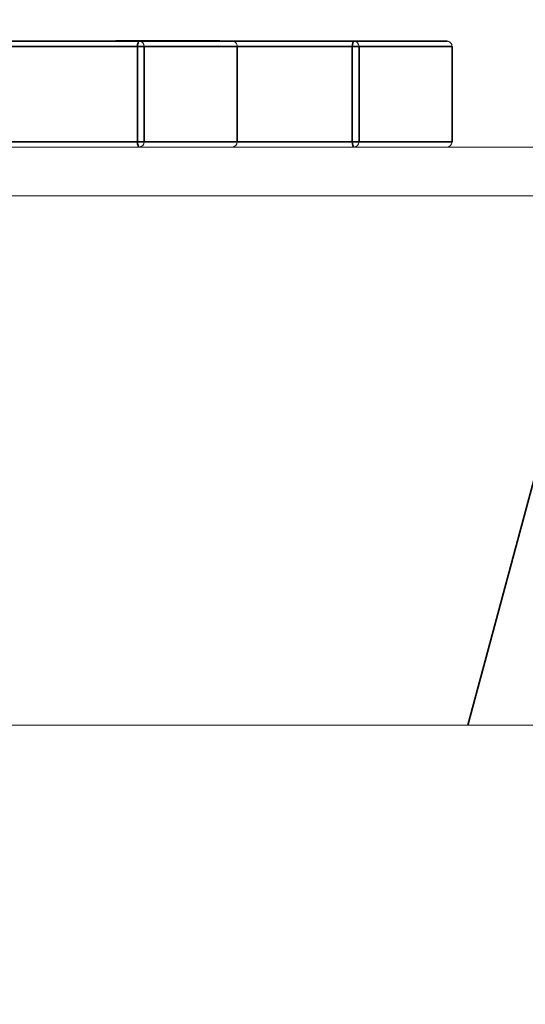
# Model space of a CAD drawing. Header units: millimetres. Extents: x 4 to 1188, y 1 to 840.
# Tile 258 of 299: x 896.538 to 896.742, y 493.615 to 494.014. Entities that reach past the tile are written whole.
import ezdxf

# ---------------------------------------------------------------- set-up
doc = ezdxf.new("R2010")
doc.units = ezdxf.units.MM
doc.layers.add('1', color=7, linetype='Continuous')
doc.styles.add('Arial Unicode MS', font='Arial Unicode MS')
doc.dimstyles.get("Standard").update_dxf_attribs({"dimtxt": 0.18, "dimasz": 0.18, "dimexe": 0.18, "dimexo": 0.0625, "dimgap": 0.09, "dimtad": 0, "dimtih": 1, "dimtoh": 1, "dimdec": 4, "dimzin": 0, "dimdsep": 46, "dimtxsty": 'Standard', "dimcen": 0.09, "dimadec": 0, "dimazin": 0, "dimtfac": 1, "dimtdec": 4, "dimtofl": 0, "dimtmove": 0, "dimatfit": 3, "dimfxl": 0, "dimtolj": 1, "dimtzin": 0, "dimarcsym": 0})

# ---------------------------------------------------------------- blocks, each defined once
blk = doc.blocks.new('_U18')
at = {"layer": '1', "color": 18, "lineweight": 35}
for p, q in [((919.36728, 499.38189), (938.16565, 499.38189)), ((936.16565, 499.38189), (936.16565, 485.8009)), ((891.02824, 485.8009), (938.16565, 485.8009))]:
    blk.add_line(p, q, dxfattribs=at)
at = {"layer": '1', "color": 18, "lineweight": 70}
for points in [[(936.16565, 499.38189), (936.94158, 495.88189), (935.38972, 495.88189)], [(936.16565, 485.8009), (935.38972, 489.3009), (936.94158, 489.30091)]]:
    blk.add_solid(points, dxfattribs=at)
at = {"layer": '1', "color": 18, "linetype": 'Continuous', "lineweight": 13, "insert": (935.71277, 490.54557), "char_height": 3, "attachment_point": 7, "rotation": 90, "line_spacing_factor": 1.047437, "style": 'Arial Unicode MS'}
blk.add_mtext('\\fArial Unicode MS|b0|i0;\\W1.0000;95', dxfattribs=at)

msp = doc.modelspace()

# ---------------------------------------------------------------- hatches: boundary and pattern name
at = {"layer": '1', "linetype": 'Continuous', "lineweight": 35}
h = msp.add_hatch(dxfattribs=at)
h.set_pattern_fill('ANSI31', color=154, scale=1.55, angle=-2.13e-14, style=0)
h.paths.add_polyline_path([(901.44632, 494.79975), (903.36338, 494.79975), (903.36338, 493.94261), (903.78107, 493.94261), (903.78107, 493.72832), (895.81012, 493.72832), (895.81012, 493.46118), (895.09608, 493.46118), (895.09608, 493.72832), (894.90922, 493.72832), (894.90922, 493.94261), (901.44632, 493.94261)], flags=0)
h = msp.add_hatch(dxfattribs=at)
h.set_pattern_fill('ANSI31', color=154, scale=1.55, angle=29.9848, style=0)
h.paths.add_polyline_path([(905.19477, 493.72832), (905.19477, 493.96236), (905.8695, 493.96236), (905.8695, 493.72832)], flags=0)
h.paths.add_polyline_path([(894.90922, 493.72832), (894.90922, 493.96236), (902.87474, 493.96236), (902.87474, 493.72832)], flags=0)
h.paths.add_polyline_path([(903.01448, 493.72832), (903.01448, 493.96236), (904.7935, 493.96236), (904.7935, 493.72832)], flags=0)

# ---------------------------------------------------------------- linework, layer by layer
at = {"layer": '1', "color": 154, "linetype": 'Continuous', "lineweight": 13}
for p, q in [((896.57721, 494.00551), (896.5772, 494.00551)), ((896.57721, 494.00522), (896.57721, 494.00551)), ((896.58429, 494.00551), (896.58736, 494.00551)), ((896.58593, 494.00551), (896.58741, 494.00551)), ((896.58737, 494.00551), (896.58614, 494.00551)), ((896.58739, 494.00551), (896.58695, 494.00551)), ((896.58695, 494.00522), (896.58695, 494.00551)), ((896.58738, 494.00551), (896.58738, 494.00522)), ((896.58738, 494.00551), (896.59078, 494.00551)), ((896.59017, 494.00522), (896.59017, 494.00551)), ((896.59078, 494.00551), (896.6, 494.00551)), ((896.59805, 494.00551), (896.60009, 494.00551)), ((896.60123, 494.00551), (896.6036, 494.00551)), ((896.60297, 494.00551), (896.60479, 494.00551)), ((896.6036, 494.00551), (896.60307, 494.00551)), ((896.60327, 494.00551), (896.60327, 494.00522)), ((896.60923, 494.00551), (896.60718, 494.00551)), ((896.60811, 494.00551), (896.6098, 494.00551)), ((896.6116, 494.00551), (896.60981, 494.00551)), ((896.61092, 494.00551), (896.61169, 494.00551)), ((896.61297, 494.00551), (896.61426, 494.00551)), ((896.61426, 494.00551), (896.61312, 494.00551)), ((896.61312, 494.00522), (896.61312, 494.00551)), ((896.61578, 494.00551), (896.61874, 494.00551)), ((896.61782, 494.00522), (896.61782, 494.00551)), ((896.61873, 494.00551), (896.61782, 494.00551)), ((896.5161, 494.00522), (896.62381, 494.00522)), ((896.61428, 494.00522), (896.61312, 494.00522)), ((896.61875, 494.00522), (896.61782, 494.00522)), ((896.62381, 494.00522), (896.71068, 494.00522)), ((896.62582, 494.00308), (896.62595, 494.00308)), ((896.62595, 493.96451), (896.62595, 494.00308)), ((896.71269, 494.00308), (896.71282, 494.00308)), ((896.71282, 493.96451), (896.71282, 494.00308)), ((894.90922, 493.96236), (902.87474, 493.96236)), ((894.90922, 493.94261), (901.44632, 493.94261)), ((902.87474, 493.72832), (894.90922, 493.72832)), ((903.78107, 493.72832), (895.81012, 493.72832))]:
    msp.add_line(p, q, dxfattribs=at)
at = {"layer": '1', "color": 154, "linetype": 'Continuous', "lineweight": 35}
for p, q in [((896.37469, 494.00308), (896.58545, 494.00308)), ((896.58619, 494.00522), (896.37543, 494.00522)), ((896.5882, 494.00308), (896.58545, 494.00308)), ((896.58545, 494.00308), (896.58545, 493.96451)), ((896.62381, 494.00522), (896.58619, 494.00522)), ((896.5882, 494.00308), (896.62582, 494.00308)), ((896.5882, 493.96451), (896.5882, 494.00308)), ((896.67306, 494.00522), (896.62381, 494.00522)), ((896.62582, 494.00308), (896.62582, 493.96451)), ((896.62595, 494.00308), (896.67233, 494.00308)), ((896.67233, 494.00308), (896.67233, 493.96451)), ((896.67507, 494.00308), (896.67233, 494.00308)), ((896.71068, 494.00522), (896.67306, 494.00522)), ((896.67507, 493.96451), (896.67507, 494.00308)), ((896.67507, 494.00308), (896.71269, 494.00308)), ((896.71269, 494.00308), (896.71269, 493.96451)), ((896.58545, 493.96451), (896.37469, 493.96451)), ((896.5882, 493.96451), (896.58545, 493.96451)), ((896.62582, 493.96451), (896.5882, 493.96451)), ((896.62582, 493.96451), (896.62595, 493.96451)), ((896.67233, 493.96451), (896.62595, 493.96451)), ((896.67507, 493.96451), (896.67233, 493.96451)), ((896.71269, 493.96451), (896.67507, 493.96451)), ((896.71269, 493.96451), (896.71282, 493.96451))]:
    msp.add_line(p, q, dxfattribs=at)
for centre, start_param, end_param in [((896.58619, 494.00308), 3.141593, 4.712389), ((896.67306, 494.00308), 3.141593, 4.712389), ((896.58619, 493.96451), 4.712389, 6.283185), ((896.67306, 493.96451), 4.712389, 6.283185)]:
    msp.add_ellipse(centre, major_axis=(0, -0.00214), ratio=0.34202, start_param=start_param, end_param=end_param, dxfattribs=at)
at = {"layer": '1', "color": 154, "linetype": 'Continuous', "lineweight": 13}
for centre, major_axis, start_param, end_param in [((896.58619, 494.00308), (0, 0.00214), 4.712389, 6.283185), ((896.62381, 494.00308), (0, -0.00214), 1.570796, 3.141593), ((896.67306, 494.00308), (0, 0.00214), 4.712389, 6.283185), ((896.71068, 494.00308), (0, -0.00214), 1.570796, 3.141593), ((896.58619, 493.96451), (0, 0.00214), 3.141593, 4.712389), ((896.62381, 493.96451), (0, -0.00214), 0, 1.570796), ((896.67306, 493.96451), (0, 0.00214), 3.141593, 4.712389), ((896.71068, 493.96451), (0, -0.00214), 0, 1.570796)]:
    msp.add_ellipse(centre, major_axis=major_axis, ratio=0.939693, start_param=start_param, end_param=end_param, dxfattribs=at)
for points, knots in [([(896.57849, 494.00551), (896.5783, 494.00551), (896.57794, 494.00551), (896.57748, 494.00551), (896.57713, 494.00551), (896.57688, 494.00551), (896.57674, 494.00551), (896.57664, 494.00551), (896.57666, 494.00551), (896.57672, 494.00551), (896.57685, 494.00551), (896.57708, 494.00551), (896.57734, 494.00551), (896.57758, 494.00551), (896.5777, 494.00551)], [0, 0, 0, 0, 0.060057, 0.117405, 0.175561, 0.2384, 0.308476, 0.387268, 0.475034, 0.573639, 0.678032, 0.783977, 0.890757, 1, 1, 1, 1]), ([(896.5772, 494.00551), (896.5775, 494.00551), (896.57807, 494.00551), (896.57897, 494.00551), (896.57986, 494.00551), (896.58074, 494.00551), (896.58162, 494.00551), (896.5825, 494.00551), (896.58337, 494.00551), (896.584, 494.00551), (896.58429, 494.00551)], [0, 0, 0, 0, 0.16399, 0.316279, 0.457451, 0.587187, 0.706146, 0.814209, 0.912106, 1, 1, 1, 1]), ([(896.58695, 494.00551), (896.58675, 494.00551), (896.58636, 494.00551), (896.58565, 494.00551), (896.5849, 494.00551), (896.58408, 494.00551), (896.58322, 494.00551), (896.58236, 494.00551), (896.58148, 494.00551), (896.58059, 494.00551), (896.57972, 494.00551), (896.57885, 494.00551), (896.578, 494.00551), (896.57747, 494.00551), (896.57721, 494.00551)], [0, 0, 0, 0, 0.113222, 0.222436, 0.328941, 0.432255, 0.529309, 0.617114, 0.696232, 0.767885, 0.832331, 0.890498, 0.945728, 1, 1, 1, 1]), ([(896.5777, 494.00551), (896.5779, 494.00551), (896.57827, 494.00551), (896.57897, 494.00551), (896.57973, 494.00551), (896.58045, 494.00551), (896.58104, 494.00551), (896.58147, 494.00551), (896.58189, 494.00551), (896.5823, 494.00551), (896.58271, 494.00551), (896.58311, 494.00551), (896.5835, 494.00551), (896.58375, 494.00551), (896.58387, 494.00551)], [0, 0, 0, 0, 0.1751, 0.334238, 0.478338, 0.610848, 0.672498, 0.728983, 0.780306, 0.828186, 0.87296, 0.915674, 0.957732, 1, 1, 1, 1]), ([(896.58469, 494.00551), (896.58458, 494.00551), (896.58437, 494.00551), (896.58404, 494.00551), (896.58369, 494.00551), (896.58333, 494.00551), (896.58295, 494.00551), (896.58257, 494.00551), (896.58217, 494.00551), (896.58177, 494.00551), (896.58136, 494.00551), (896.58095, 494.00551), (896.58053, 494.00551), (896.58013, 494.00551), (896.57971, 494.00551), (896.5793, 494.00551), (896.57889, 494.00551), (896.57863, 494.00551), (896.57849, 494.00551)], [0, 0, 0, 0, 0.094078, 0.183743, 0.267612, 0.347327, 0.423187, 0.49364, 0.560755, 0.623644, 0.682206, 0.735895, 0.785138, 0.830371, 0.873588, 0.915689, 0.956941, 1, 1, 1, 1]), ([(896.58009, 494.00551), (896.58035, 494.00551), (896.58085, 494.00551), (896.58163, 494.00551), (896.5824, 494.00551), (896.58317, 494.00551), (896.58391, 494.00551), (896.58462, 494.00551), (896.5853, 494.00551), (896.58572, 494.00551), (896.58593, 494.00551)], [0, 0, 0, 0, 0.175284, 0.3323, 0.472555, 0.59864, 0.711841, 0.814222, 0.907964, 1, 1, 1, 1]), ([(896.58614, 494.00551), (896.58593, 494.00551), (896.58547, 494.00551), (896.58482, 494.00551), (896.58412, 494.00551), (896.58353, 494.00551), (896.58304, 494.00551), (896.58266, 494.00551), (896.58226, 494.00551), (896.58184, 494.00551), (896.58142, 494.00551), (896.58098, 494.00551), (896.58054, 494.00551), (896.58024, 494.00551), (896.58009, 494.00551)], [0, 0, 0, 0, 0.069993, 0.151179, 0.244049, 0.348789, 0.406942, 0.471758, 0.543422, 0.621403, 0.705702, 0.796988, 0.895269, 1, 1, 1, 1]), ([(896.58387, 494.00551), (896.58401, 494.00551), (896.58428, 494.00551), (896.58464, 494.00551), (896.58496, 494.00551), (896.58523, 494.00551), (896.58544, 494.00551), (896.58559, 494.00551), (896.58571, 494.00551), (896.58577, 494.00551), (896.58579, 494.00551), (896.58577, 494.00551), (896.5857, 494.00551), (896.58558, 494.00551), (896.58543, 494.00551), (896.58523, 494.00551), (896.58498, 494.00551), (896.58479, 494.00551), (896.58469, 494.00551)], [0, 0, 0, 0, 0.047075, 0.091526, 0.135716, 0.181019, 0.227383, 0.276583, 0.329979, 0.387837, 0.449327, 0.514837, 0.584688, 0.65839, 0.736147, 0.81967, 0.907579, 1, 1, 1, 1]), ([(896.59017, 494.00551), (896.58997, 494.00551), (896.58957, 494.00551), (896.58902, 494.00551), (896.58856, 494.00551), (896.58818, 494.00551), (896.58786, 494.00551), (896.58762, 494.00551), (896.58745, 494.00551), (896.5874, 494.00551), (896.58738, 494.00551)], [0, 0, 0, 0, 0.112855, 0.222519, 0.33314, 0.446105, 0.568897, 0.700572, 0.843031, 1, 1, 1, 1]), ([(896.59162, 494.00551), (896.5915, 494.00551), (896.59126, 494.00551), (896.59094, 494.00551), (896.59068, 494.00551), (896.59045, 494.00551), (896.59029, 494.00551), (896.59015, 494.00551), (896.59007, 494.00551), (896.59002, 494.00551), (896.59006, 494.00551), (896.5902, 494.00551), (896.59041, 494.00551), (896.59075, 494.00551), (896.59117, 494.00551), (896.59168, 494.00551), (896.59229, 494.00551), (896.59275, 494.00551), (896.59299, 494.00551)], [0, 0, 0, 0, 0.024865, 0.049927, 0.07647, 0.105546, 0.137658, 0.173602, 0.21364, 0.257897, 0.309792, 0.373352, 0.447999, 0.534281, 0.632928, 0.743088, 0.865737, 1, 1, 1, 1]), ([(896.60033, 494.00551), (896.60026, 494.00551), (896.60002, 494.00551), (896.59961, 494.00551), (896.59909, 494.00551), (896.59858, 494.00551), (896.59806, 494.00551), (896.59757, 494.00551), (896.59705, 494.00551), (896.59656, 494.00551), (896.59606, 494.00551), (896.59556, 494.00551), (896.59506, 494.00551), (896.59458, 494.00551), (896.59408, 494.00551), (896.59359, 494.00551), (896.5931, 494.00551), (896.59261, 494.00551), (896.59212, 494.00551), (896.59163, 494.00551), (896.59114, 494.00551), (896.59065, 494.00551), (896.59033, 494.00551), (896.59017, 494.00551)], [0, 0, 0, 0, 0.033768, 0.114467, 0.190653, 0.262369, 0.329669, 0.392535, 0.452121, 0.508305, 0.56039, 0.609391, 0.655445, 0.69809, 0.73798, 0.775291, 0.810524, 0.843475, 0.875218, 0.906422, 0.937024, 0.968314, 1, 1, 1, 1]), ([(896.60006, 494.00551), (896.59982, 494.00551), (896.59936, 494.00551), (896.59865, 494.00551), (896.59797, 494.00551), (896.59734, 494.00551), (896.59673, 494.00551), (896.59617, 494.00551), (896.59563, 494.00551), (896.59511, 494.00551), (896.59461, 494.00551), (896.59415, 494.00551), (896.5937, 494.00551), (896.59326, 494.00551), (896.59283, 494.00551), (896.59241, 494.00551), (896.592, 494.00551), (896.59175, 494.00551), (896.59162, 494.00551)], [0, 0, 0, 0, 0.134304, 0.256525, 0.366719, 0.464931, 0.551292, 0.626348, 0.689472, 0.74197, 0.786669, 0.826719, 0.862416, 0.894181, 0.923266, 0.950058, 0.975127, 1, 1, 1, 1]), ([(896.59299, 494.00551), (896.59323, 494.00551), (896.59369, 494.00551), (896.59439, 494.00551), (896.59506, 494.00551), (896.59571, 494.00551), (896.59631, 494.00551), (896.59691, 494.00551), (896.59747, 494.00551), (896.59787, 494.00551), (896.59805, 494.00551)], [0, 0, 0, 0, 0.173877, 0.333628, 0.479326, 0.611026, 0.728209, 0.832417, 0.922506, 1, 1, 1, 1]), ([(896.60327, 494.00551), (896.60308, 494.00551), (896.60271, 494.00551), (896.60222, 494.00551), (896.60177, 494.00551), (896.60138, 494.00551), (896.60105, 494.00551), (896.60078, 494.00551), (896.60056, 494.00551), (896.6004, 494.00551), (896.6003, 494.00551), (896.60025, 494.00551), (896.60027, 494.00551), (896.60034, 494.00551), (896.60047, 494.00551), (896.60066, 494.00551), (896.60092, 494.00551), (896.60112, 494.00551), (896.60123, 494.00551)], [0, 0, 0, 0, 0.046425, 0.091755, 0.137366, 0.184235, 0.233618, 0.286345, 0.342703, 0.403812, 0.468459, 0.535483, 0.604767, 0.676823, 0.752582, 0.831579, 0.913949, 1, 1, 1, 1]), ([(896.61312, 494.00551), (896.61298, 494.00551), (896.6127, 494.00551), (896.61224, 494.00551), (896.61173, 494.00551), (896.61119, 494.00551), (896.61061, 494.00551), (896.60999, 494.00551), (896.60935, 494.00551), (896.60866, 494.00551), (896.60797, 494.00551), (896.60728, 494.00551), (896.60659, 494.00551), (896.60591, 494.00551), (896.60523, 494.00551), (896.60457, 494.00551), (896.6039, 494.00551), (896.60348, 494.00551), (896.60327, 494.00551)], [0, 0, 0, 0, 0.082462, 0.161515, 0.237917, 0.311928, 0.383707, 0.453659, 0.521452, 0.58809, 0.651668, 0.709643, 0.763649, 0.813744, 0.861616, 0.907939, 0.953268, 1, 1, 1, 1]), ([(896.60479, 494.00551), (896.60493, 494.00551), (896.60522, 494.00551), (896.60566, 494.00551), (896.60609, 494.00551), (896.60653, 494.00551), (896.60696, 494.00551), (896.60738, 494.00551), (896.6078, 494.00551), (896.60836, 494.00551), (896.60903, 494.00551), (896.60974, 494.00551), (896.6104, 494.00551), (896.61074, 494.00551), (896.61092, 494.00551)], [0, 0, 0, 0, 0.04931, 0.097438, 0.144473, 0.193038, 0.242821, 0.295407, 0.351784, 0.413136, 0.54495, 0.684635, 0.836127, 1, 1, 1, 1]), ([(896.60718, 494.00551), (896.60734, 494.00551), (896.60765, 494.00551), (896.60815, 494.00551), (896.60866, 494.00551), (896.60918, 494.00551), (896.6097, 494.00551), (896.61025, 494.00551), (896.6108, 494.00551), (896.61136, 494.00551), (896.61192, 494.00551), (896.61249, 494.00551), (896.61305, 494.00551), (896.6136, 494.00551), (896.61415, 494.00551), (896.6147, 494.00551), (896.61525, 494.00551), (896.6156, 494.00551), (896.61578, 494.00551)], [0, 0, 0, 0, 0.091225, 0.177914, 0.259697, 0.336779, 0.409804, 0.478609, 0.544088, 0.605766, 0.664021, 0.718355, 0.768591, 0.816722, 0.863055, 0.908208, 0.953971, 1, 1, 1, 1]), ([(896.60981, 494.00551), (896.6097, 494.00551), (896.60946, 494.00551), (896.60906, 494.00551), (896.6086, 494.00551), (896.60828, 494.00551), (896.60811, 494.00551)], [0, 0, 0, 0, 0.202269, 0.436275, 0.700784, 1, 1, 1, 1]), ([(896.6144, 494.00551), (896.61419, 494.00551), (896.61377, 494.00551), (896.61308, 494.00551), (896.6124, 494.00551), (896.61173, 494.00551), (896.61107, 494.00551), (896.61042, 494.00551), (896.6098, 494.00551), (896.60943, 494.00551), (896.60923, 494.00551)], [0, 0, 0, 0, 0.091264, 0.182272, 0.279087, 0.387649, 0.51128, 0.653335, 0.81559, 1, 1, 1, 1]), ([(896.6098, 494.00551), (896.60986, 494.00551), (896.60996, 494.00551), (896.61008, 494.00551), (896.61013, 494.00551)], [0, 0, 0, 0, 0.562851, 1, 1, 1, 1]), ([(896.61013, 494.00551), (896.61035, 494.00551), (896.61081, 494.00551), (896.61155, 494.00551), (896.6123, 494.00551), (896.61292, 494.00551), (896.61342, 494.00551), (896.61377, 494.00551), (896.61412, 494.00551), (896.61444, 494.00551), (896.61475, 494.00551), (896.61504, 494.00551), (896.61532, 494.00551), (896.61547, 494.00551), (896.61555, 494.00551)], [0, 0, 0, 0, 0.093799, 0.188392, 0.290003, 0.402222, 0.463153, 0.526712, 0.592954, 0.664831, 0.740162, 0.821342, 0.9079, 1, 1, 1, 1]), ([(896.61782, 494.00551), (896.61768, 494.00551), (896.61741, 494.00551), (896.61693, 494.00551), (896.61639, 494.00551), (896.61579, 494.00551), (896.61516, 494.00551), (896.61447, 494.00551), (896.61375, 494.00551), (896.61323, 494.00551), (896.61297, 494.00551)], [0, 0, 0, 0, 0.144088, 0.282399, 0.414873, 0.544284, 0.666959, 0.782936, 0.893536, 1, 1, 1, 1]), ([(896.61555, 494.00551), (896.61567, 494.00551), (896.61589, 494.00551), (896.61607, 494.00551), (896.61613, 494.00551), (896.61604, 494.00551), (896.61584, 494.00551), (896.61549, 494.00551), (896.61501, 494.00551), (896.61461, 494.00551), (896.6144, 494.00551)], [0, 0, 0, 0, 0.161714, 0.310106, 0.448206, 0.579033, 0.698679, 0.803099, 0.900751, 1, 1, 1, 1]), ([(896.61312, 494.00522), (896.61298, 494.00522), (896.6127, 494.00522), (896.61224, 494.00522), (896.61173, 494.00522), (896.61119, 494.00522), (896.61061, 494.00522), (896.60999, 494.00522), (896.60935, 494.00522), (896.60866, 494.00522), (896.60797, 494.00522), (896.60728, 494.00522), (896.60659, 494.00522), (896.60591, 494.00522), (896.60523, 494.00522), (896.60457, 494.00522), (896.6039, 494.00522), (896.60348, 494.00522), (896.60327, 494.00522)], [0, 0, 0, 0, 0.082462, 0.161515, 0.237917, 0.311928, 0.383707, 0.453659, 0.521452, 0.58809, 0.651668, 0.709643, 0.763649, 0.813744, 0.861616, 0.907939, 0.953268, 1, 1, 1, 1]), ([(896.61782, 494.00522), (896.61768, 494.00522), (896.61741, 494.00522), (896.61693, 494.00522), (896.61639, 494.00522), (896.61579, 494.00522), (896.61516, 494.00522), (896.61447, 494.00522), (896.61375, 494.00522), (896.61323, 494.00522), (896.61297, 494.00522)], [0, 0, 0, 0, 0.144088, 0.282399, 0.414873, 0.544284, 0.666959, 0.782936, 0.893536, 1, 1, 1, 1])]:
    msp.add_open_spline(points, degree=3, knots=knots, dxfattribs=at)
for points in [[(896.57666, 494.00551), (896.57666, 494.00522)], [(896.60026, 494.00551), (896.60026, 494.00522)]]:
    msp.add_open_spline(points, degree=1, dxfattribs=at)

# ---------------------------------------------------------------- dimensions: what is measured, and where the dimension line sits
at = {"layer": '1', "color": 18, "linetype": 'Continuous', "lineweight": 13}
dim = msp.add_linear_dim(base=(936.16565, 499.38189), p1=(879.65399, 485.8009), p2=(911.22443, 499.38189), angle=270, dimstyle='Standard', override={"dimtxt": 3, "dimasz": 3.5, "dimexe": 2, "dimexo": 1, "dimgap": 1.5, "dimtad": 1, "dimtih": 0, "dimtoh": 0, "dimdec": 0, "dimlfac": 7, "dimzin": 8, "dimdsep": 44, "dimlunit": 2, "dimtxsty": 'Arial Unicode MS', "dimsah": 1, "dimse1": 0, "dimse2": 0, "dimsd1": 0, "dimsd2": 0, "dimclrd": 18, "dimclre": 18, "dimclrt": 18, "dimtol": 0, "dimtm": -0.1, "dimtfac": 0.666667, "dimtdec": 2, "dimtofl": 1, "dimtmove": 0, "dimtzin": 8, "dimlwd": 35, "dimlwe": 35}, dxfattribs=at)
dim.commit()
dim.dimension.update_dxf_attribs({"geometry": '_U18', "text_midpoint": (936.16565, 492.5914), "dimtype": 160})

doc.saveas('drawing.dxf')
